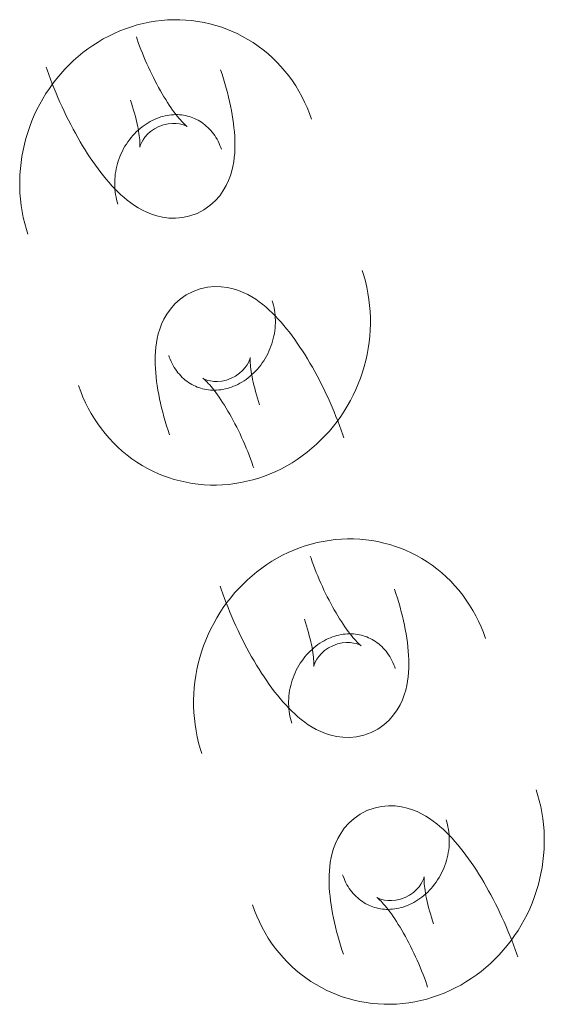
# Model space of a CAD drawing. Header units: millimetres. Extents: x -188930 to 271134, y -158090 to 283816.
# Tile 549 of 610: x 44469 to 44502, y 78852 to 78914. Entities that reach past the tile are written whole.
import ezdxf

# ---------------------------------------------------------------- set-up
doc = ezdxf.new("R2010")
doc.units = ezdxf.units.MM
doc.layers.add('I-FURN', color=30, linetype='Continuous', lineweight=9)

# ---------------------------------------------------------------- blocks, each defined once
blk = doc.blocks.new('LARSLAJ_hamak - LARSLAJ_hamak-V31-PZT-dwg')
at = {"layer": 'I-FURN', "flags": 128}
for points in [[(-567.703, 121.134), (-568.088, 121.092), (-568.47, 121.033), (-568.85, 120.957), (-569.226, 120.865), (-569.597, 120.756), (-569.964, 120.632), (-570.324, 120.491), (-570.678, 120.335), (-571.026, 120.165), (-571.365, 119.979), (-571.697, 119.779), (-572.019, 119.566), (-572.333, 119.339), (-572.637, 119.099), (-572.93, 118.846), (-573.213, 118.582), (-573.485, 118.306), (-573.746, 118.02), (-573.995, 117.723), (-574.232, 117.416), (-574.456, 117.1), (-574.668, 116.775), (-574.867, 116.443), (-575.054, 116.102), (-575.227, 115.755), (-575.386, 115.401), (-575.532, 115.041), (-575.664, 114.675), (-575.783, 114.305), (-575.887, 113.931), (-575.978, 113.552), (-576.054, 113.171), (-576.117, 112.787), (-576.165, 112.4), (-576.198, 112.012), (-576.218, 111.624), (-576.223, 111.234), (-576.214, 110.845), (-576.191, 110.456), (-576.154, 110.068), (-576.102, 109.682), (-576.037, 109.298), (-575.957, 108.917), (-575.864, 108.539), (-575.757, 108.165), (-575.636, 107.795), (-575.501, 107.43), (-575.353, 107.07), (-575.192, 106.716), (-575.018, 106.368), (-574.831, 106.028), (-574.631, 105.694), (-574.419, 105.369), (-574.195, 105.052), (-573.958, 104.744), (-573.71, 104.446), (-573.451, 104.158), (-573.23, 103.929)], [(-560.427, 118.416), (-560.706, 118.685), (-560.995, 118.943), (-561.295, 119.188), (-561.604, 119.421), (-561.923, 119.642), (-562.25, 119.849), (-562.585, 120.043), (-562.928, 120.222), (-563.278, 120.387), (-563.635, 120.537), (-563.998, 120.671), (-564.366, 120.79), (-564.739, 120.894), (-565.116, 120.981), (-565.497, 121.051), (-565.88, 121.106), (-566.265, 121.143), (-566.652, 121.164), (-567.039, 121.167), (-567.425, 121.154), (-567.703, 121.134)], [(-564.245, 109.866), (-563.962, 110.255), (-563.737, 110.667), (-563.572, 111.086), (-563.463, 111.498), (-563.402, 111.891), (-563.381, 112.263), (-563.391, 112.611), (-563.424, 112.937), (-563.477, 113.244), (-563.544, 113.534), (-563.624, 113.81), (-563.714, 114.074), (-563.814, 114.329), (-563.922, 114.577), (-564.037, 114.819), (-564.159, 115.057), (-564.289, 115.291), (-564.425, 115.523), (-564.568, 115.752), (-564.718, 115.98), (-564.873, 116.207), (-565.035, 116.433), (-565.203, 116.659), (-565.377, 116.884), (-565.557, 117.108), (-565.743, 117.332), (-565.934, 117.555), (-566.13, 117.777), (-566.332, 117.999), (-566.539, 118.22), (-566.75, 118.44), (-566.951, 118.644)], [(-567.266, 114.505), (-567.297, 114.511), (-567.348, 114.523), (-567.415, 114.541), (-567.496, 114.566), (-567.592, 114.598), (-567.699, 114.638), (-567.817, 114.684), (-567.945, 114.739), (-568.081, 114.8), (-568.226, 114.868), (-568.378, 114.944), (-568.537, 115.026), (-568.701, 115.115), (-568.87, 115.211), (-569.044, 115.312), (-569.222, 115.42), (-569.404, 115.533), (-569.588, 115.652), (-569.775, 115.776), (-569.963, 115.904), (-570.153, 116.038), (-570.344, 116.175), (-570.535, 116.317), (-570.726, 116.462), (-570.917, 116.611), (-571.107, 116.763), (-571.296, 116.917), (-571.482, 117.074), (-571.667, 117.233), (-571.849, 117.393), (-572.028, 117.555), (-572.204, 117.717), (-572.375, 117.881), (-572.543, 118.044), (-572.644, 118.144)], [(-568.983, 108.168), (-569.088, 108.277), (-569.19, 108.391), (-569.288, 108.511), (-569.383, 108.636), (-569.473, 108.766), (-569.56, 108.901), (-569.642, 109.039), (-569.719, 109.183), (-569.791, 109.33), (-569.859, 109.48), (-569.921, 109.635), (-569.978, 109.792), (-570.029, 109.952), (-570.074, 110.115), (-570.114, 110.279), (-570.147, 110.446), (-570.175, 110.614), (-570.196, 110.783), (-570.212, 110.952), (-570.221, 111.122), (-570.223, 111.293), (-570.22, 111.462), (-570.21, 111.632), (-570.195, 111.8), (-570.173, 111.966), (-570.145, 112.131), (-570.111, 112.294), (-570.072, 112.455), (-570.026, 112.612), (-569.976, 112.767), (-569.92, 112.919), (-569.859, 113.066), (-569.793, 113.211), (-569.722, 113.35), (-569.646, 113.486), (-569.567, 113.617), (-569.483, 113.744), (-569.395, 113.865), (-569.304, 113.981), (-569.209, 114.093), (-569.111, 114.199), (-569.011, 114.3), (-568.907, 114.395), (-568.801, 114.484), (-568.693, 114.569), (-568.583, 114.647), (-568.47, 114.72), (-568.357, 114.788), (-568.241, 114.85), (-568.125, 114.906), (-568.007, 114.957), (-567.888, 115.002), (-567.767, 115.042), (-567.647, 115.076), (-567.525, 115.105), (-567.403, 115.128), (-567.28, 115.147), (-567.178, 115.157)], [(-567.178, 115.157), (-567.054, 115.165), (-566.93, 115.168), (-566.805, 115.165), (-566.68, 115.157), (-566.555, 115.143), (-566.43, 115.124), (-566.305, 115.099), (-566.18, 115.069), (-566.055, 115.033), (-565.931, 114.991), (-565.807, 114.943), (-565.684, 114.89), (-565.562, 114.831), (-565.441, 114.766), (-565.322, 114.695), (-565.203, 114.618), (-565.087, 114.535), (-564.972, 114.447), (-564.86, 114.353), (-564.75, 114.253), (-564.673, 114.178)], [(-568.85, 113.711), (-568.635, 113.937), (-568.403, 114.125), (-568.17, 114.269), (-567.952, 114.371), (-567.759, 114.438), (-567.596, 114.478), (-567.466, 114.498), (-567.37, 114.505), (-567.304, 114.506), (-567.266, 114.504), (-567.255, 114.503)], [(-564.245, 109.866), (-564.577, 109.518), (-564.942, 109.223), (-565.325, 108.986), (-565.711, 108.806), (-566.087, 108.676), (-566.449, 108.588), (-566.793, 108.535), (-567.12, 108.51), (-567.431, 108.507), (-567.729, 108.522), (-568.014, 108.551), (-568.29, 108.593), (-568.559, 108.645), (-568.822, 108.707), (-569.081, 108.777), (-569.337, 108.855), (-569.59, 108.941), (-569.843, 109.034), (-570.094, 109.133), (-570.345, 109.24), (-570.596, 109.352), (-570.848, 109.471), (-571.099, 109.597), (-571.352, 109.728), (-571.605, 109.865), (-571.858, 110.007), (-572.112, 110.155), (-572.366, 110.309), (-572.62, 110.468), (-572.874, 110.632), (-573.128, 110.8), (-573.382, 110.974), (-573.635, 111.151), (-573.887, 111.333), (-574.139, 111.52), (-574.389, 111.71), (-574.637, 111.903), (-574.884, 112.1), (-575.128, 112.301), (-575.37, 112.504), (-575.609, 112.71), (-575.846, 112.918), (-576.079, 113.129), (-576.309, 113.342), (-576.536, 113.557), (-576.758, 113.774), (-576.891, 113.906)], [(-569.348, 112.01), (-569.36, 112.04), (-569.381, 112.088), (-569.411, 112.15), (-569.45, 112.226), (-569.498, 112.314), (-569.556, 112.413), (-569.624, 112.521), (-569.7, 112.637), (-569.784, 112.76), (-569.878, 112.891), (-569.979, 113.027), (-570.088, 113.168), (-570.205, 113.314), (-570.329, 113.463), (-570.46, 113.616), (-570.598, 113.772), (-570.742, 113.93), (-570.891, 114.091), (-571.047, 114.252), (-571.198, 114.406)], [(-568.85, 113.711), (-569.034, 113.459), (-569.177, 113.197), (-569.277, 112.943), (-569.339, 112.709), (-569.371, 112.507), (-569.38, 112.34), (-569.377, 112.209), (-569.367, 112.112), (-569.356, 112.048), (-569.348, 112.011), (-569.345, 112)], [(-558.824, 94.068), (-558.439, 94.11), (-558.056, 94.169), (-557.677, 94.245), (-557.301, 94.337), (-556.93, 94.446), (-556.563, 94.57), (-556.203, 94.711), (-555.848, 94.866), (-555.501, 95.037), (-555.161, 95.223), (-554.83, 95.423), (-554.507, 95.636), (-554.194, 95.863), (-553.89, 96.103), (-553.596, 96.356), (-553.313, 96.62), (-553.042, 96.896), (-552.781, 97.182), (-552.532, 97.479), (-552.295, 97.786), (-552.07, 98.102), (-551.858, 98.427), (-551.659, 98.759), (-551.473, 99.1), (-551.3, 99.447), (-551.141, 99.801), (-550.995, 100.161), (-550.862, 100.527), (-550.744, 100.897), (-550.639, 101.271), (-550.549, 101.65), (-550.472, 102.031), (-550.41, 102.415), (-550.362, 102.802), (-550.328, 103.189), (-550.309, 103.578), (-550.303, 103.968), (-550.312, 104.357), (-550.336, 104.746), (-550.373, 105.134), (-550.424, 105.52), (-550.49, 105.904), (-550.569, 106.285), (-550.663, 106.663), (-550.77, 107.037), (-550.891, 107.407), (-551.025, 107.772), (-551.173, 108.132), (-551.334, 108.486), (-551.509, 108.834), (-551.696, 109.174), (-551.895, 109.508), (-552.108, 109.833), (-552.332, 110.15), (-552.568, 110.458), (-552.816, 110.756), (-553.076, 111.044), (-553.297, 111.273)], [(-557.543, 107.034), (-557.439, 106.925), (-557.337, 106.81), (-557.239, 106.691), (-557.144, 106.566), (-557.054, 106.436), (-556.967, 106.301), (-556.885, 106.162), (-556.808, 106.019), (-556.735, 105.872), (-556.668, 105.721), (-556.606, 105.567), (-556.549, 105.41), (-556.498, 105.25), (-556.452, 105.087), (-556.413, 104.923), (-556.379, 104.756), (-556.352, 104.588), (-556.33, 104.419), (-556.315, 104.25), (-556.306, 104.079), (-556.303, 103.909), (-556.307, 103.739), (-556.316, 103.57), (-556.332, 103.402), (-556.354, 103.236), (-556.382, 103.071), (-556.416, 102.908), (-556.455, 102.747), (-556.5, 102.589), (-556.551, 102.435), (-556.607, 102.283), (-556.668, 102.135), (-556.734, 101.991), (-556.805, 101.852), (-556.88, 101.716), (-556.96, 101.585), (-557.044, 101.458), (-557.132, 101.337), (-557.223, 101.22), (-557.318, 101.109), (-557.415, 101.003), (-557.516, 100.902), (-557.62, 100.807), (-557.726, 100.717), (-557.834, 100.633), (-557.944, 100.555), (-558.056, 100.482), (-558.17, 100.414), (-558.285, 100.352), (-558.402, 100.296), (-558.52, 100.245), (-558.639, 100.2), (-558.759, 100.16), (-558.88, 100.126), (-559.002, 100.097), (-559.124, 100.073), (-559.247, 100.055), (-559.349, 100.045)], [(-562.282, 105.336), (-561.95, 105.684), (-561.584, 105.979), (-561.201, 106.216), (-560.816, 106.396), (-560.439, 106.526), (-560.078, 106.614), (-559.733, 106.666), (-559.406, 106.692), (-559.095, 106.695), (-558.798, 106.68), (-558.513, 106.651), (-558.236, 106.609), (-557.967, 106.557), (-557.704, 106.495), (-557.446, 106.425), (-557.19, 106.347), (-556.936, 106.261), (-556.684, 106.168), (-556.433, 106.069), (-556.182, 105.962), (-555.93, 105.85), (-555.679, 105.731), (-555.427, 105.605), (-555.175, 105.474), (-554.922, 105.337), (-554.669, 105.195), (-554.415, 105.046), (-554.161, 104.893), (-553.907, 104.734), (-553.653, 104.57), (-553.398, 104.402), (-553.145, 104.228), (-552.892, 104.051), (-552.639, 103.868), (-552.388, 103.682), (-552.138, 103.492), (-551.89, 103.299), (-551.643, 103.102), (-551.399, 102.901), (-551.157, 102.698), (-550.917, 102.492), (-550.681, 102.284), (-550.447, 102.073), (-550.217, 101.86), (-549.991, 101.645), (-549.769, 101.428), (-549.636, 101.296)], [(-562.282, 105.336), (-562.565, 104.947), (-562.79, 104.535), (-562.955, 104.116), (-563.064, 103.704), (-563.124, 103.311), (-563.146, 102.939), (-563.136, 102.591), (-563.102, 102.264), (-563.05, 101.958), (-562.982, 101.668), (-562.903, 101.392), (-562.812, 101.128), (-562.713, 100.873), (-562.605, 100.625), (-562.49, 100.383), (-562.367, 100.145), (-562.238, 99.911), (-562.101, 99.679), (-561.959, 99.45), (-561.809, 99.222), (-561.653, 98.995), (-561.492, 98.769), (-561.323, 98.543), (-561.149, 98.318), (-560.969, 98.094), (-560.784, 97.87), (-560.593, 97.647), (-560.396, 97.425), (-560.195, 97.203), (-559.988, 96.982), (-559.777, 96.762), (-559.576, 96.558)], [(-557.676, 101.491), (-557.493, 101.743), (-557.35, 102.005), (-557.249, 102.259), (-557.187, 102.493), (-557.156, 102.695), (-557.146, 102.862), (-557.15, 102.993), (-557.159, 103.089), (-557.17, 103.154), (-557.179, 103.191), (-557.182, 103.202)], [(-557.178, 103.192), (-557.167, 103.161), (-557.146, 103.114), (-557.116, 103.051), (-557.077, 102.975), (-557.028, 102.888), (-556.97, 102.789), (-556.903, 102.681), (-556.827, 102.565), (-556.742, 102.442), (-556.649, 102.311), (-556.548, 102.175), (-556.438, 102.034), (-556.322, 101.888), (-556.197, 101.739), (-556.066, 101.586), (-555.929, 101.43), (-555.785, 101.271), (-555.635, 101.111), (-555.48, 100.95), (-555.329, 100.796)], [(-557.676, 101.491), (-557.892, 101.265), (-558.124, 101.077), (-558.356, 100.933), (-558.575, 100.831), (-558.768, 100.764), (-558.931, 100.724), (-559.06, 100.704), (-559.157, 100.697), (-559.223, 100.696), (-559.26, 100.698), (-559.272, 100.699)], [(-559.349, 100.045), (-559.472, 100.037), (-559.597, 100.034), (-559.721, 100.037), (-559.846, 100.045), (-559.971, 100.058), (-560.096, 100.078), (-560.222, 100.103), (-560.347, 100.133), (-560.471, 100.169), (-560.596, 100.211), (-560.719, 100.259), (-560.842, 100.312), (-560.964, 100.371), (-561.085, 100.436), (-561.205, 100.507), (-561.323, 100.584), (-561.44, 100.667), (-561.554, 100.755), (-561.667, 100.849), (-561.776, 100.949), (-561.853, 101.024)], [(-559.261, 100.697), (-559.229, 100.691), (-559.179, 100.679), (-559.112, 100.661), (-559.03, 100.636), (-558.935, 100.604), (-558.828, 100.564), (-558.71, 100.517), (-558.582, 100.463), (-558.445, 100.402), (-558.3, 100.333), (-558.148, 100.258), (-557.99, 100.176), (-557.826, 100.087), (-557.656, 99.991), (-557.482, 99.89), (-557.304, 99.782), (-557.123, 99.669), (-556.939, 99.55), (-556.752, 99.426), (-556.564, 99.298), (-556.374, 99.164), (-556.183, 99.027), (-555.992, 98.885), (-555.8, 98.74), (-555.609, 98.591), (-555.42, 98.439), (-555.231, 98.285), (-555.044, 98.128), (-554.86, 97.969), (-554.678, 97.809), (-554.499, 97.647), (-554.323, 97.484), (-554.151, 97.321), (-553.984, 97.158), (-553.882, 97.058)], [(-566.1, 96.786), (-565.821, 96.517), (-565.531, 96.259), (-565.232, 96.014), (-564.922, 95.78), (-564.604, 95.56), (-564.277, 95.353), (-563.942, 95.159), (-563.599, 94.98), (-563.248, 94.815), (-562.892, 94.665), (-562.529, 94.531), (-562.16, 94.412), (-561.788, 94.308), (-561.41, 94.221), (-561.03, 94.15), (-560.647, 94.096), (-560.262, 94.059), (-559.875, 94.038), (-559.488, 94.034), (-559.101, 94.048), (-558.824, 94.068)], [(-543.258, 96.643), (-543.643, 96.601), (-544.025, 96.542), (-544.405, 96.466), (-544.781, 96.374), (-545.152, 96.265), (-545.518, 96.141), (-545.879, 96), (-546.233, 95.844), (-546.581, 95.674), (-546.92, 95.488), (-547.252, 95.288), (-547.574, 95.075), (-547.888, 94.848), (-548.192, 94.608), (-548.485, 94.355), (-548.768, 94.091), (-549.04, 93.815), (-549.301, 93.529), (-549.55, 93.232), (-549.787, 92.925), (-550.011, 92.609), (-550.223, 92.284), (-550.422, 91.952), (-550.609, 91.611), (-550.782, 91.264), (-550.941, 90.91), (-551.087, 90.55), (-551.219, 90.184), (-551.338, 89.814), (-551.442, 89.44), (-551.533, 89.061), (-551.609, 88.68), (-551.671, 88.296), (-551.719, 87.909), (-551.753, 87.521), (-551.773, 87.133), (-551.778, 86.743), (-551.769, 86.354), (-551.746, 85.965), (-551.709, 85.577), (-551.657, 85.191), (-551.592, 84.807), (-551.512, 84.426), (-551.419, 84.048), (-551.312, 83.674), (-551.191, 83.304), (-551.056, 82.939), (-550.908, 82.579), (-550.747, 82.225), (-550.573, 81.877), (-550.386, 81.537), (-550.186, 81.203), (-549.974, 80.878), (-549.75, 80.561), (-549.513, 80.253), (-549.265, 79.955), (-549.006, 79.667), (-548.785, 79.438)], [(-535.982, 93.925), (-536.261, 94.194), (-536.55, 94.452), (-536.85, 94.697), (-537.159, 94.93), (-537.478, 95.151), (-537.805, 95.358), (-538.14, 95.552), (-538.483, 95.731), (-538.833, 95.896), (-539.19, 96.046), (-539.553, 96.18), (-539.921, 96.299), (-540.294, 96.403), (-540.671, 96.49), (-541.052, 96.56), (-541.435, 96.615), (-541.82, 96.652), (-542.207, 96.673), (-542.594, 96.676), (-542.98, 96.663), (-543.258, 96.643)], [(-539.8, 85.375), (-539.517, 85.764), (-539.292, 86.176), (-539.127, 86.595), (-539.018, 87.007), (-538.957, 87.4), (-538.936, 87.772), (-538.945, 88.12), (-538.979, 88.446), (-539.032, 88.753), (-539.099, 89.043), (-539.179, 89.319), (-539.269, 89.583), (-539.369, 89.838), (-539.476, 90.086), (-539.592, 90.328), (-539.714, 90.566), (-539.844, 90.8), (-539.98, 91.032), (-540.123, 91.261), (-540.272, 91.489), (-540.428, 91.716), (-540.59, 91.942), (-540.758, 92.168), (-540.932, 92.393), (-541.112, 92.617), (-541.298, 92.841), (-541.489, 93.064), (-541.685, 93.286), (-541.887, 93.508), (-542.093, 93.729), (-542.305, 93.949), (-542.506, 94.153)], [(-542.821, 90.014), (-542.852, 90.02), (-542.903, 90.032), (-542.97, 90.05), (-543.051, 90.075), (-543.147, 90.107), (-543.254, 90.147), (-543.372, 90.193), (-543.5, 90.248), (-543.636, 90.309), (-543.781, 90.377), (-543.933, 90.453), (-544.092, 90.535), (-544.256, 90.624), (-544.425, 90.72), (-544.599, 90.821), (-544.777, 90.929), (-544.959, 91.042), (-545.143, 91.161), (-545.33, 91.285), (-545.518, 91.413), (-545.708, 91.547), (-545.899, 91.684), (-546.09, 91.826), (-546.281, 91.971), (-546.472, 92.12), (-546.662, 92.272), (-546.851, 92.426), (-547.037, 92.583), (-547.222, 92.742), (-547.404, 92.902), (-547.583, 93.064), (-547.759, 93.226), (-547.93, 93.39), (-548.098, 93.553), (-548.199, 93.653)], [(-544.538, 83.676), (-544.643, 83.786), (-544.745, 83.9), (-544.843, 84.02), (-544.938, 84.145), (-545.028, 84.275), (-545.115, 84.41), (-545.196, 84.548), (-545.274, 84.692), (-545.346, 84.839), (-545.414, 84.989), (-545.476, 85.144), (-545.533, 85.301), (-545.584, 85.461), (-545.629, 85.623), (-545.669, 85.788), (-545.702, 85.955), (-545.73, 86.123), (-545.751, 86.292), (-545.766, 86.461), (-545.775, 86.631), (-545.778, 86.802), (-545.775, 86.971), (-545.765, 87.141), (-545.749, 87.309), (-545.728, 87.475), (-545.7, 87.64), (-545.666, 87.803), (-545.626, 87.964), (-545.581, 88.121), (-545.531, 88.276), (-545.475, 88.428), (-545.414, 88.575), (-545.347, 88.719), (-545.277, 88.859), (-545.201, 88.995), (-545.121, 89.126), (-545.038, 89.252), (-544.95, 89.374), (-544.859, 89.49), (-544.764, 89.602), (-544.666, 89.708), (-544.565, 89.808), (-544.462, 89.904), (-544.356, 89.993), (-544.248, 90.078), (-544.137, 90.156), (-544.025, 90.229), (-543.911, 90.297), (-543.796, 90.359), (-543.679, 90.415), (-543.561, 90.466), (-543.442, 90.511), (-543.322, 90.551), (-543.201, 90.585), (-543.08, 90.614), (-542.957, 90.637), (-542.834, 90.655), (-542.733, 90.666)], [(-542.733, 90.666), (-542.609, 90.674), (-542.485, 90.677), (-542.36, 90.674), (-542.235, 90.666), (-542.11, 90.652), (-541.985, 90.633), (-541.86, 90.608), (-541.735, 90.578), (-541.61, 90.542), (-541.486, 90.5), (-541.362, 90.452), (-541.239, 90.399), (-541.117, 90.34), (-540.996, 90.274), (-540.876, 90.204), (-540.758, 90.127), (-540.642, 90.044), (-540.527, 89.956), (-540.415, 89.862), (-540.305, 89.762), (-540.228, 89.687)], [(-544.903, 87.519), (-544.915, 87.549), (-544.936, 87.597), (-544.966, 87.659), (-545.005, 87.735), (-545.053, 87.823), (-545.111, 87.922), (-545.178, 88.03), (-545.254, 88.146), (-545.339, 88.269), (-545.433, 88.4), (-545.534, 88.536), (-545.643, 88.677), (-545.76, 88.823), (-545.884, 88.972), (-546.015, 89.125), (-546.153, 89.281), (-546.297, 89.439), (-546.446, 89.6), (-546.601, 89.761), (-546.753, 89.914)], [(-544.405, 89.22), (-544.19, 89.446), (-543.958, 89.634), (-543.725, 89.778), (-543.507, 89.88), (-543.313, 89.947), (-543.151, 89.987), (-543.021, 90.007), (-542.924, 90.014), (-542.859, 90.015), (-542.821, 90.013), (-542.809, 90.012)], [(-539.8, 85.375), (-540.131, 85.027), (-540.497, 84.732), (-540.88, 84.495), (-541.265, 84.315), (-541.642, 84.185), (-542.004, 84.097), (-542.348, 84.044), (-542.675, 84.019), (-542.986, 84.016), (-543.283, 84.031), (-543.569, 84.06), (-543.845, 84.102), (-544.114, 84.154), (-544.377, 84.216), (-544.636, 84.286), (-544.892, 84.364), (-545.145, 84.45), (-545.398, 84.543), (-545.649, 84.642), (-545.9, 84.749), (-546.151, 84.861), (-546.403, 84.98), (-546.654, 85.106), (-546.907, 85.237), (-547.159, 85.374), (-547.413, 85.516), (-547.666, 85.664), (-547.921, 85.818), (-548.175, 85.977), (-548.429, 86.141), (-548.683, 86.309), (-548.937, 86.483), (-549.19, 86.66), (-549.442, 86.842), (-549.694, 87.029), (-549.944, 87.219), (-550.192, 87.412), (-550.438, 87.609), (-550.683, 87.81), (-550.925, 88.013), (-551.164, 88.219), (-551.401, 88.427), (-551.634, 88.638), (-551.864, 88.851), (-552.091, 89.066), (-552.313, 89.283), (-552.446, 89.415)], [(-544.405, 89.22), (-544.589, 88.968), (-544.732, 88.706), (-544.832, 88.451), (-544.894, 88.218), (-544.926, 88.016), (-544.935, 87.849), (-544.932, 87.718), (-544.922, 87.621), (-544.911, 87.556), (-544.903, 87.52), (-544.9, 87.509)], [(-534.379, 69.577), (-533.994, 69.619), (-533.611, 69.678), (-533.232, 69.754), (-532.856, 69.846), (-532.484, 69.955), (-532.118, 70.079), (-531.757, 70.22), (-531.403, 70.375), (-531.056, 70.546), (-530.716, 70.732), (-530.385, 70.932), (-530.062, 71.145), (-529.749, 71.372), (-529.445, 71.612), (-529.151, 71.865), (-528.868, 72.129), (-528.596, 72.405), (-528.336, 72.691), (-528.087, 72.988), (-527.85, 73.295), (-527.625, 73.611), (-527.413, 73.936), (-527.214, 74.268), (-527.028, 74.609), (-526.855, 74.956), (-526.695, 75.31), (-526.549, 75.67), (-526.417, 76.036), (-526.299, 76.406), (-526.194, 76.78), (-526.104, 77.159), (-526.027, 77.54), (-525.965, 77.924), (-525.917, 78.311), (-525.883, 78.698), (-525.864, 79.087), (-525.858, 79.477), (-525.867, 79.866), (-525.89, 80.255), (-525.928, 80.643), (-525.979, 81.029), (-526.045, 81.413), (-526.124, 81.794), (-526.218, 82.172), (-526.325, 82.546), (-526.446, 82.916), (-526.58, 83.281), (-526.728, 83.641), (-526.889, 83.995), (-527.063, 84.343), (-527.251, 84.683), (-527.45, 85.017), (-527.662, 85.342), (-527.887, 85.659), (-528.123, 85.967), (-528.371, 86.265), (-528.631, 86.553), (-528.852, 86.782)], [(-537.837, 80.845), (-537.505, 81.193), (-537.139, 81.488), (-536.756, 81.725), (-536.371, 81.905), (-535.994, 82.035), (-535.633, 82.123), (-535.288, 82.175), (-534.961, 82.201), (-534.65, 82.204), (-534.353, 82.189), (-534.067, 82.16), (-533.791, 82.118), (-533.522, 82.066), (-533.259, 82.004), (-533, 81.934), (-532.745, 81.856), (-532.491, 81.77), (-532.239, 81.677), (-531.988, 81.577), (-531.736, 81.471), (-531.485, 81.359), (-531.234, 81.24), (-530.982, 81.114), (-530.73, 80.983), (-530.477, 80.846), (-530.224, 80.704), (-529.97, 80.555), (-529.716, 80.402), (-529.462, 80.243), (-529.207, 80.079), (-528.953, 79.911), (-528.7, 79.737), (-528.447, 79.56), (-528.194, 79.377), (-527.943, 79.191), (-527.693, 79.001), (-527.445, 78.808), (-527.198, 78.611), (-526.954, 78.41), (-526.712, 78.207), (-526.472, 78.001), (-526.236, 77.793), (-526.002, 77.582), (-525.772, 77.369), (-525.546, 77.154), (-525.324, 76.937), (-525.191, 76.805)], [(-533.098, 82.543), (-532.993, 82.434), (-532.892, 82.319), (-532.794, 82.2), (-532.699, 82.075), (-532.608, 81.945), (-532.522, 81.81), (-532.44, 81.671), (-532.363, 81.528), (-532.29, 81.381), (-532.223, 81.23), (-532.161, 81.076), (-532.104, 80.919), (-532.053, 80.759), (-532.007, 80.596), (-531.968, 80.432), (-531.934, 80.265), (-531.907, 80.097), (-531.885, 79.928), (-531.87, 79.759), (-531.861, 79.588), (-531.858, 79.418), (-531.862, 79.248), (-531.871, 79.079), (-531.887, 78.911), (-531.909, 78.745), (-531.937, 78.58), (-531.97, 78.417), (-532.01, 78.256), (-532.055, 78.098), (-532.106, 77.944), (-532.162, 77.792), (-532.223, 77.644), (-532.289, 77.5), (-532.36, 77.36), (-532.435, 77.225), (-532.515, 77.094), (-532.599, 76.967), (-532.686, 76.846), (-532.778, 76.729), (-532.872, 76.618), (-532.97, 76.512), (-533.071, 76.411), (-533.175, 76.316), (-533.281, 76.226), (-533.389, 76.142), (-533.499, 76.064), (-533.611, 75.991), (-533.725, 75.923), (-533.84, 75.861), (-533.957, 75.805), (-534.075, 75.754), (-534.194, 75.709), (-534.314, 75.669), (-534.435, 75.635), (-534.557, 75.606), (-534.679, 75.582), (-534.802, 75.564), (-534.903, 75.554)], [(-537.837, 80.845), (-538.12, 80.456), (-538.345, 80.044), (-538.51, 79.625), (-538.619, 79.213), (-538.679, 78.82), (-538.701, 78.448), (-538.691, 78.1), (-538.657, 77.773), (-538.605, 77.467), (-538.537, 77.177), (-538.457, 76.901), (-538.367, 76.637), (-538.268, 76.382), (-538.16, 76.134), (-538.045, 75.892), (-537.922, 75.654), (-537.793, 75.42), (-537.656, 75.188), (-537.513, 74.959), (-537.364, 74.731), (-537.208, 74.504), (-537.046, 74.278), (-536.878, 74.052), (-536.704, 73.827), (-536.524, 73.603), (-536.339, 73.379), (-536.148, 73.156), (-535.951, 72.934), (-535.75, 72.712), (-535.543, 72.491), (-535.332, 72.271), (-535.13, 72.067)], [(-533.231, 77), (-533.047, 77.252), (-532.904, 77.514), (-532.804, 77.768), (-532.742, 78.001), (-532.711, 78.204), (-532.701, 78.371), (-532.705, 78.502), (-532.714, 78.598), (-532.725, 78.663), (-532.734, 78.7), (-532.737, 78.711)], [(-532.733, 78.701), (-532.721, 78.67), (-532.701, 78.623), (-532.671, 78.56), (-532.632, 78.484), (-532.583, 78.397), (-532.525, 78.298), (-532.458, 78.19), (-532.382, 78.074), (-532.297, 77.951), (-532.204, 77.82), (-532.103, 77.684), (-531.993, 77.543), (-531.876, 77.397), (-531.752, 77.248), (-531.621, 77.095), (-531.484, 76.939), (-531.34, 76.78), (-531.19, 76.62), (-531.035, 76.459), (-530.884, 76.305)], [(-533.231, 77), (-533.446, 76.774), (-533.679, 76.586), (-533.911, 76.442), (-534.13, 76.34), (-534.323, 76.273), (-534.486, 76.233), (-534.615, 76.213), (-534.712, 76.206), (-534.778, 76.205), (-534.815, 76.207), (-534.827, 76.208)], [(-534.903, 75.554), (-535.027, 75.546), (-535.152, 75.543), (-535.276, 75.546), (-535.401, 75.554), (-535.526, 75.567), (-535.651, 75.587), (-535.776, 75.612), (-535.901, 75.642), (-536.026, 75.678), (-536.15, 75.72), (-536.274, 75.768), (-536.397, 75.821), (-536.519, 75.88), (-536.64, 75.945), (-536.76, 76.016), (-536.878, 76.093), (-536.995, 76.176), (-537.109, 76.264), (-537.221, 76.358), (-537.331, 76.458), (-537.408, 76.533)], [(-534.816, 76.206), (-534.784, 76.2), (-534.734, 76.188), (-534.667, 76.17), (-534.585, 76.145), (-534.49, 76.113), (-534.383, 76.073), (-534.265, 76.026), (-534.137, 75.972), (-534, 75.911), (-533.855, 75.842), (-533.703, 75.767), (-533.545, 75.685), (-533.381, 75.596), (-533.211, 75.5), (-533.037, 75.399), (-532.859, 75.291), (-532.678, 75.178), (-532.494, 75.059), (-532.307, 74.935), (-532.118, 74.807), (-531.928, 74.673), (-531.738, 74.536), (-531.546, 74.394), (-531.355, 74.249), (-531.164, 74.1), (-530.974, 73.948), (-530.786, 73.794), (-530.599, 73.637), (-530.415, 73.478), (-530.233, 73.318), (-530.054, 73.156), (-529.878, 72.993), (-529.706, 72.83), (-529.539, 72.667), (-529.437, 72.567)], [(-541.655, 72.295), (-541.376, 72.026), (-541.086, 71.768), (-540.787, 71.523), (-540.477, 71.289), (-540.159, 71.069), (-539.832, 70.862), (-539.496, 70.668), (-539.153, 70.489), (-538.803, 70.324), (-538.446, 70.174), (-538.084, 70.04), (-537.715, 69.921), (-537.342, 69.817), (-536.965, 69.73), (-536.585, 69.659), (-536.202, 69.605), (-535.816, 69.568), (-535.43, 69.547), (-535.043, 69.543), (-534.656, 69.557), (-534.379, 69.577)]]:
    blk.add_lwpolyline(points, dxfattribs=at)

msp = doc.modelspace()

# ---------------------------------------------------------------- block references
at = {"layer": 'I-FURN', "rotation": 153.5634422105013}
msp.add_blockref('LARSLAJ_hamak - LARSLAJ_hamak-V31-PZT-dwg', (44034.389, 79213.566), dxfattribs=at)

doc.saveas('drawing.dxf')
